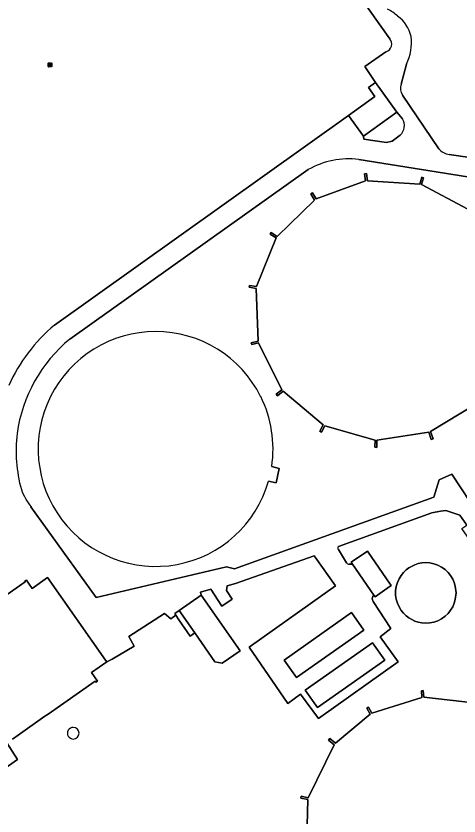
# Model space of a CAD drawing. Extents: x 162722 to 165104, y 384719 to 386284.
# Drawn here: x 163034.1 to 163148.3, y 385641.8 to 385848.1 of the extents above; entities that cross this region are included whole.
import ezdxf

# ---------------------------------------------------------------- set-up
doc = ezdxf.new("R2010")
doc.units = 0
for name, color, linetype in [('IMGEO_Bassin', 7, 'Continuous'), ('IMGEO_Erf', 7, 'Continuous'), ('IMGEO_Lage_trafo', 7, 'Continuous'), ('IMGEO_Opslagtank', 7, 'Continuous'), ('IMGEO_Pand', 7, 'Continuous'), ('IMGEO_Rijbaan_lokaal_gesloten', 7, 'Continuous'), ('IMGEO_Rijbaan_lokaal_open', 7, 'Continuous'), ('IMGEO_Rioolput', 7, 'Continuous')]:
    doc.layers.add(name, color=color, linetype=linetype)

msp = doc.modelspace()

# ---------------------------------------------------------------- linework, layer by layer
at = {"layer": 'IMGEO_Bassin'}
msp.add_lwpolyline([(163140.76, 385691.64), (163141.81, 385691.85), (163142.84, 385692.21), (163143.82, 385692.72), (163144.72, 385693.35), (163145.51, 385694.1), (163146.17, 385694.93), (163146.7, 385695.82), (163147.1, 385696.73), (163147.37, 385697.64), (163147.56, 385699.38), (163147.37, 385701.12), (163147.1, 385702.04), (163146.7, 385702.95), (163146.17, 385703.83), (163145.51, 385704.66), (163144.72, 385705.41), (163143.82, 385706.05), (163142.84, 385706.55), (163141.81, 385706.91), (163140.76, 385707.12), (163139.71, 385707.19), (163138.71, 385707.12), (163137.76, 385706.93), (163136.89, 385706.64), (163135.38, 385705.84), (163134.68, 385705.31), (163134, 385704.66), (163133.39, 385703.89), (163132.85, 385703.02), (163132.43, 385702.06), (163132.13, 385701.02), (163131.97, 385699.93), (163131.97, 385698.83), (163132.13, 385697.75), (163132.43, 385696.71), (163132.85, 385695.74), (163133.39, 385694.87), (163134, 385694.11), (163134.68, 385693.46), (163135.38, 385692.92), (163136.89, 385692.12), (163137.76, 385691.84), (163138.71, 385691.65), (163139.71, 385691.58)], close=True, dxfattribs=at)
at = {"layer": 'IMGEO_Erf'}
for points in [[(163130.46, 385842.27), (163124.95, 385850), (163095.95, 385891.17), (163099.36, 385898.41), (163102.64, 385896.62)], [(163043.96, 385768.44), (163119.81, 385822.51), (163126.6, 385827.4), (163124.96, 385829.67), (163126.82, 385831), (163124.02, 385835.15), (163129.47, 385838.92)], [(163134.8, 385835.72), (163133.37, 385830.52)], [(163133.73, 385827.76), (163143.12, 385813.91)], [(163132.33, 385823.36), (163123.68, 385817.13), (163123.8, 385816.33), (163129.6, 385815.48), (163131.1, 385815.87), (163133.15, 385817.39)], [(163133.75, 385821.64), (163132.33, 385823.36)], [(163145.78, 385812.46), (163156.43, 385810.85)], [(163154.81, 385805.98), (163122.5, 385811.12)], [(163109.44, 385808.52), (163047.96, 385764.82)], [(163152.48, 385747.99), (163141.01, 385740.96), (163141.65, 385739.06), (163141.17, 385738.93), (163140.53, 385740.83), (163127.17, 385738.73), (163127.1, 385736.9), (163126.6, 385736.92), (163126.67, 385738.75), (163113.71, 385742.42), (163112.86, 385740.82), (163112.41, 385741.08), (163113.25, 385742.68), (163104.58, 385750), (163102.96, 385751.37), (163101.51, 385750.23), (163101.15, 385750.61), (163102.61, 385751.75), (163096.64, 385763.85), (163094.87, 385763.41), (163094.74, 385763.88), (163096.51, 385764.32), (163096.02, 385777.86), (163094.2, 385778.17), (163094.3, 385778.66), (163096.12, 385778.35), (163101.15, 385790.89), (163099.62, 385791.91), (163099.91, 385792.32), (163101.44, 385791.3), (163111.08, 385800.68), (163110.12, 385802.26), (163110.54, 385802.53), (163111.5, 385800.95), (163124.22, 385805.59), (163123.96, 385807.44), (163124.46, 385807.49), (163124.72, 385805.64), (163138.18, 385804.79), (163138.72, 385806.55), (163139.2, 385806.41), (163138.66, 385804.65), (163150.64, 385798.32)], [(163100.02, 385731.97), (163101.93, 385731.42), (163101.15, 385727.72), (163099.2, 385728.17)], [(163037.94, 385721.55), (163054.77, 385698.21), (163088.39, 385706.07), (163090.43, 385705.58), (163141.87, 385724.08), (163143.17, 385728.54), (163146.46, 385730.03), (163153.6, 385719.12), (163160.72, 385708.92), (163156.2, 385705.76), (163149.08, 385715.96), (163150.33, 385716.83), (163148.53, 385719.44), (163144.94, 385720.65), (163143.52, 385720.49), (163141.32, 385720), (163117.24, 385711.33)], [(163117.24, 385710.56), (163119.34, 385707.12)], [(163120, 385706.76), (163120.86, 385706.78), (163120.51, 385707.28), (163124.69, 385710.17), (163129.64, 385703.02), (163130.84, 385701.29), (163129.13, 385700.1), (163126.66, 385698.4), (163126.4, 385698.78), (163126.14, 385698.5), (163125.95, 385697.85), (163126.17, 385697.17), (163130.7, 385690.21), (163127.95, 385688.07), (163132.62, 385681.6), (163112.07, 385666.99), (163107.43, 385673.24), (163104.15, 385670.83), (163094.24, 385685.41), (163116.44, 385701.17), (163111.19, 385708.56), (163110.94, 385708.96), (163090.71, 385701.78), (163088.52, 385701.16), (163088.36, 385699.99), (163089.82, 385697.79), (163087.18, 385695.99), (163084.34, 385700.3), (163081.64, 385699.59), (163081.81, 385698.82), (163091.92, 385684.4), (163087.26, 385681.26), (163085.35, 385681.61), (163080.16, 385689.06), (163079.02, 385688.25), (163076.08, 385692.47), (163075.28, 385693.61), (163073.97, 385692.68), (163072.36, 385694.04), (163063.2, 385688.1), (163064.56, 385685.63), (163058.86, 385682.28), (163057.48, 385681.6), (163053.52, 385678.86), (163055.09, 385676.65), (163054.68, 385676.34), (163054.46, 385676.64), (163042.33, 385668.14), (163041.51, 385667.57), (163034.6, 385662.73), (163033.17, 385661.7)], [(163116.11, 385660.23), (163114.68, 385661.41), (163115.01, 385661.79), (163116.45, 385660.61), (163125.44, 385668.12), (163124.55, 385669.65), (163124.98, 385669.92), (163125.87, 385668.4), (163138.75, 385672.41), (163138.63, 385674.16), (163139.09, 385674.24), (163139.21, 385672.49), (163152.8, 385670.9)], [(163031.75, 385660.68), (163034.43, 385656.4), (163019.62, 385645.99)], [(163109.02, 385632.58), (163109.31, 385646.07), (163107.5, 385646.46), (163107.62, 385646.95), (163109.44, 385646.56), (163116.11, 385660.23)]]:
    msp.add_lwpolyline(points, dxfattribs=at)
for points in [[(163132.13, 385697.75), (163131.97, 385698.83), (163131.97, 385699.93), (163132.13, 385701.02), (163132.43, 385702.06), (163132.85, 385703.02), (163133.39, 385703.89), (163134, 385704.66), (163134.68, 385705.31), (163135.38, 385705.84), (163136.89, 385706.64), (163137.76, 385706.93), (163138.71, 385707.12), (163139.71, 385707.19), (163140.76, 385707.12), (163141.81, 385706.91), (163142.84, 385706.55), (163143.82, 385706.05), (163144.72, 385705.41), (163145.51, 385704.66), (163146.17, 385703.83), (163146.7, 385702.95), (163147.1, 385702.04), (163147.37, 385701.12), (163147.56, 385699.38), (163147.37, 385697.64), (163147.1, 385696.73), (163146.7, 385695.82), (163146.17, 385694.93), (163145.51, 385694.1), (163144.72, 385693.35), (163143.82, 385692.72), (163142.84, 385692.21), (163141.81, 385691.85), (163140.76, 385691.64), (163139.71, 385691.58), (163138.71, 385691.65), (163137.76, 385691.84), (163136.89, 385692.12), (163135.38, 385692.92), (163134.68, 385693.46), (163134, 385694.11), (163133.39, 385694.87), (163132.85, 385695.74), (163132.43, 385696.71)], [(163076.08, 385692.47), (163079.02, 385688.25), (163080.16, 385689.06), (163076.14, 385694.81), (163075.05, 385694.07), (163075.28, 385693.61)]]:
    msp.add_lwpolyline(points, close=True, dxfattribs=at)
for centre, radius, start, end in [((163122.04, 385835.83), 16.15, 49.6246, 60.8031), ((163126.78, 385840.54), 9.5, 13.9624, 52.9568), ((163122.76, 385841.42), 13.32, 334.6523, 6.1022), ((163128.95, 385840.9), 2.04, 284.8718, 42.1359), ((163136.17, 385829.48), 2.99, 159.66, 215.0659), ((163130.79, 385819.89), 3.44, 313.2404, 30.6164), ((163146.24, 385816.45), 4.02, 219.1879, 263.5249), ((163119.85, 385790.33), 20.96, 82.7303, 119.785), ((163072.75, 385734.45), 44.54, 130.2675, 155.6104), ((163070.07, 385736.48), 30.28, 26.5155, 153.4845), ((163072.46, 385735.13), 38.49, 129.5269, 171.9923), ((163070.07, 385736.48), 30.28, 153.4853, 344.0727), ((163070.07, 385736.48), 30.29, 351.4266, 26.5147), ((163072.17, 385736.11), 38.08, 173.4001, 195.3949), ((163051.44, 385731.96), 17.05, 200.456, 217.651), ((163117.63, 385710.95), 0.555, 135.8388, 224.1612), ((163119.98, 385707.51), 0.748, 211.2331, 271.3996), ((163048.84, 385663.2), 1.5, 89.9809, 270.0191), ((163048.84, 385663.2), 1.5, 270.0191, 89.9809)]:
    msp.add_arc(centre, radius, start, end, dxfattribs=at)
at = {"layer": 'IMGEO_Lage_trafo'}
for start, end in [(89.9809, 270.0191), (270.0191, 89.9809)]:
    msp.add_arc((163048.84, 385663.2), 1.5, start, end, dxfattribs=at)
at = {"layer": 'IMGEO_Opslagtank'}
for points in [[(163150.64, 385798.32), (163138.66, 385804.65), (163139.2, 385806.41), (163138.72, 385806.55), (163138.18, 385804.79), (163124.72, 385805.64), (163124.46, 385807.49), (163123.96, 385807.44), (163124.22, 385805.59), (163111.5, 385800.95), (163110.54, 385802.53), (163110.12, 385802.26), (163111.08, 385800.68), (163101.44, 385791.3), (163099.91, 385792.32), (163099.62, 385791.91), (163101.15, 385790.89), (163096.12, 385778.35), (163094.3, 385778.66), (163094.2, 385778.17), (163096.02, 385777.86), (163096.51, 385764.32), (163094.74, 385763.88), (163094.87, 385763.41), (163096.64, 385763.85), (163102.61, 385751.75), (163101.15, 385750.61), (163101.51, 385750.23), (163102.96, 385751.37), (163104.58, 385750), (163113.25, 385742.68), (163112.41, 385741.08), (163112.86, 385740.82), (163113.71, 385742.42), (163126.67, 385738.75), (163126.6, 385736.92), (163127.1, 385736.9), (163127.17, 385738.73), (163140.53, 385740.83), (163141.17, 385738.93), (163141.65, 385739.06), (163141.01, 385740.96), (163152.48, 385747.99)], [(163099.2, 385728.17), (163101.15, 385727.72), (163101.93, 385731.42), (163100.02, 385731.97)], [(163152.8, 385670.9), (163139.21, 385672.49), (163139.09, 385674.24), (163138.63, 385674.16), (163138.75, 385672.41), (163125.87, 385668.4), (163124.98, 385669.92), (163124.55, 385669.65), (163125.44, 385668.12), (163116.45, 385660.61), (163115.01, 385661.79), (163114.68, 385661.41), (163116.11, 385660.23), (163109.44, 385646.56), (163107.62, 385646.95), (163107.5, 385646.46), (163109.31, 385646.07), (163109.02, 385632.58)]]:
    msp.add_lwpolyline(points, dxfattribs=at)
for radius, start, end in [(30.28, 26.5155, 153.4845), (30.28, 153.4853, 344.0727), (30.29, 351.4266, 26.5147)]:
    msp.add_arc((163070.07, 385736.48), radius, start, end, dxfattribs=at)
at = {"layer": 'IMGEO_Pand'}
for points in [[(163126.82, 385831), (163124.96, 385829.67), (163126.6, 385827.4), (163119.81, 385822.51), (163123.68, 385817.13), (163132.33, 385823.36)], [(163124.69, 385710.17), (163120.51, 385707.28), (163120.86, 385706.78), (163126.4, 385698.78), (163126.66, 385698.4), (163129.13, 385700.1), (163130.84, 385701.29), (163129.64, 385703.02)], [(163085.35, 385681.61), (163087.26, 385681.26), (163091.92, 385684.4), (163081.81, 385698.82), (163076.14, 385694.81), (163080.16, 385689.06)], [(163123.75, 385689.78), (163120.58, 385694.3), (163103.19, 385682.07), (163106.37, 385677.56)], [(163129.19, 385682.02), (163126.05, 385686.5), (163108.65, 385674.29), (163111.8, 385669.81)]]:
    msp.add_lwpolyline(points, close=True, dxfattribs=at)
msp.add_lwpolyline([(163033.17, 385661.7), (163034.6, 385662.73), (163041.51, 385667.57), (163042.33, 385668.14), (163054.46, 385676.64), (163054.68, 385676.34), (163055.09, 385676.65), (163053.52, 385678.86), (163057.48, 385681.6), (163057.19, 385682.01), (163042.16, 385703.35), (163038.23, 385700.55), (163037.27, 385701.88), (163036.75, 385702.68), (163036.33, 385702.39), (163036.43, 385702.24), (163031.79, 385698.95)], dxfattribs=at)
at = {"layer": 'IMGEO_Rijbaan_lokaal_gesloten'}
for points in [[(163102.64, 385896.62), (163099.36, 385898.41), (163095.95, 385891.17), (163124.95, 385850), (163130.46, 385842.27)], [(163129.47, 385838.92), (163124.02, 385835.15), (163126.82, 385831), (163132.33, 385823.36), (163133.75, 385821.64)], [(163133.37, 385830.52), (163134.8, 385835.72)], [(163143.12, 385813.91), (163133.73, 385827.76)], [(163133.15, 385817.39), (163131.1, 385815.87), (163129.6, 385815.48), (163123.8, 385816.33), (163123.68, 385817.13), (163119.81, 385822.51), (163043.96, 385768.44)], [(163156.43, 385810.85), (163145.78, 385812.46)], [(163122.5, 385811.12), (163154.81, 385805.98)], [(163047.96, 385764.82), (163109.44, 385808.52)], [(163117.24, 385711.33), (163141.32, 385720), (163143.52, 385720.49), (163144.94, 385720.65), (163148.53, 385719.44), (163150.33, 385716.83), (163153.6, 385719.12), (163146.46, 385730.03), (163143.17, 385728.54), (163141.87, 385724.08), (163090.43, 385705.58), (163088.39, 385706.07), (163054.77, 385698.21), (163037.94, 385721.55)], [(163119.34, 385707.12), (163117.24, 385710.56)], [(163031.79, 385698.95), (163036.43, 385702.24), (163036.33, 385702.39), (163036.75, 385702.68), (163037.27, 385701.88), (163038.23, 385700.55), (163042.16, 385703.35), (163057.19, 385682.01), (163057.48, 385681.6), (163058.86, 385682.28), (163064.56, 385685.63), (163063.2, 385688.1), (163072.36, 385694.04), (163073.97, 385692.68), (163075.28, 385693.61), (163075.05, 385694.07), (163076.14, 385694.81), (163081.81, 385698.82), (163081.64, 385699.59), (163084.34, 385700.3), (163087.18, 385695.99), (163089.82, 385697.79), (163088.36, 385699.99), (163088.52, 385701.16), (163090.71, 385701.78), (163110.94, 385708.96), (163111.19, 385708.56), (163116.44, 385701.17), (163094.24, 385685.41), (163104.15, 385670.83), (163107.43, 385673.24), (163112.07, 385666.99), (163132.62, 385681.6), (163127.95, 385688.07), (163130.7, 385690.21), (163126.17, 385697.17), (163125.95, 385697.85), (163126.14, 385698.5), (163126.4, 385698.78), (163120.86, 385706.78), (163120, 385706.76)]]:
    msp.add_lwpolyline(points, dxfattribs=at)
for points in [[(163123.75, 385689.78), (163106.37, 385677.56), (163103.19, 385682.07), (163120.58, 385694.3)], [(163129.19, 385682.02), (163111.8, 385669.81), (163108.65, 385674.29), (163126.05, 385686.5)]]:
    msp.add_lwpolyline(points, close=True, dxfattribs=at)
for centre, radius, start, end in [((163122.04, 385835.83), 16.15, 49.6246, 60.8031), ((163126.78, 385840.54), 9.5, 13.9624, 52.9568), ((163122.76, 385841.42), 13.32, 334.6523, 6.1022), ((163128.95, 385840.9), 2.04, 284.8718, 42.1359), ((163136.17, 385829.48), 2.99, 159.66, 215.0659), ((163130.79, 385819.89), 3.44, 313.2404, 30.6164), ((163146.24, 385816.45), 4.02, 219.1879, 263.5249), ((163119.85, 385790.33), 20.96, 82.7303, 119.785), ((163072.75, 385734.45), 44.54, 130.2675, 155.6104), ((163072.46, 385735.13), 38.49, 129.5269, 171.9923), ((163072.17, 385736.11), 38.08, 173.4001, 195.3949), ((163051.44, 385731.96), 17.05, 200.456, 217.651), ((163117.63, 385710.95), 0.555, 135.8388, 224.1612), ((163119.98, 385707.51), 0.748, 211.2331, 271.3996)]:
    msp.add_arc(centre, radius, start, end, dxfattribs=at)
at = {"layer": 'IMGEO_Rijbaan_lokaal_open'}
msp.add_lwpolyline([(163031.75, 385660.68), (163027.21, 385657.02), (163026.79, 385656.73), (163026.57, 385657.04), (163020.92, 385653.12), (163021.17, 385652.77), (163020.76, 385652.51), (163020.49, 385652.85), (163017.02, 385650.36), (163016.69, 385650.16), (163019.62, 385645.99), (163034.43, 385656.4)], close=True, dxfattribs=at)
at = {"layer": 'IMGEO_Rioolput'}
for p, q in [((163042.35, 385835.09), (163042.35, 385835.94)), ((163042.42, 385836.02), (163043.27, 385836.02)), ((163043.27, 385835.02), (163042.42, 385835.02)), ((163042.6, 385835.51), (163042.6, 385835.52)), ((163043.04, 385835.47), (163042.64, 385835.47)), ((163042.65, 385835.56), (163043.04, 385835.56)), ((163042.83, 385835.8), (163042.86, 385835.8)), ((163042.86, 385835.24), (163042.83, 385835.24)), ((163043.09, 385835.52), (163043.09, 385835.51)), ((163043.35, 385835.94), (163043.35, 385835.09))]:
    msp.add_line(p, q, dxfattribs=at)
for points in [[(163042.35, 385835.09), (163042.35, 385835.94)], [(163042.42, 385836.02), (163043.27, 385836.02)], [(163043.27, 385835.02), (163042.42, 385835.02)], [(163043.35, 385835.94), (163043.35, 385835.09)]]:
    msp.add_lwpolyline(points, dxfattribs=at)
for centre, radius, start, end in [((163042.42, 385835.94), 0.0765, 91.552, 178.448), ((163042.42, 385835.94), 0.0765, 91.552, 178.448), ((163042.42, 385835.09), 0.0765, 181.552, 268.448), ((163042.42, 385835.09), 0.0765, 181.552, 268.448), ((163042.64, 385835.52), 0.0403, 85.8775, 175.7526), ((163042.64, 385835.51), 0.0366, 178.938, 274.7102), ((163043.05, 385835.52), 0.0386, 1.7309, 96.639), ((163043.05, 385835.52), 0.043, 264.8664, 352.4533), ((163043.27, 385835.94), 0.0765, 1.552, 88.448), ((163043.27, 385835.94), 0.0765, 1.552, 88.448), ((163043.27, 385835.09), 0.0765, 271.552, 358.448), ((163043.27, 385835.09), 0.0765, 271.552, 358.448)]:
    msp.add_arc(centre, radius, start, end, dxfattribs=at)
for centre, major_axis, ratio, start_param, end_param in [((163042.83, 385835.52), (-0.387, 0.002), 0.722429, 4.712389, 7.853982), ((163042.86, 385835.52), (-0.39, 0.002), 0.717154, 1.570796, 4.712389)]:
    msp.add_ellipse(centre, major_axis=major_axis, ratio=ratio, start_param=start_param, end_param=end_param, dxfattribs=at)

doc.saveas('drawing.dxf')
